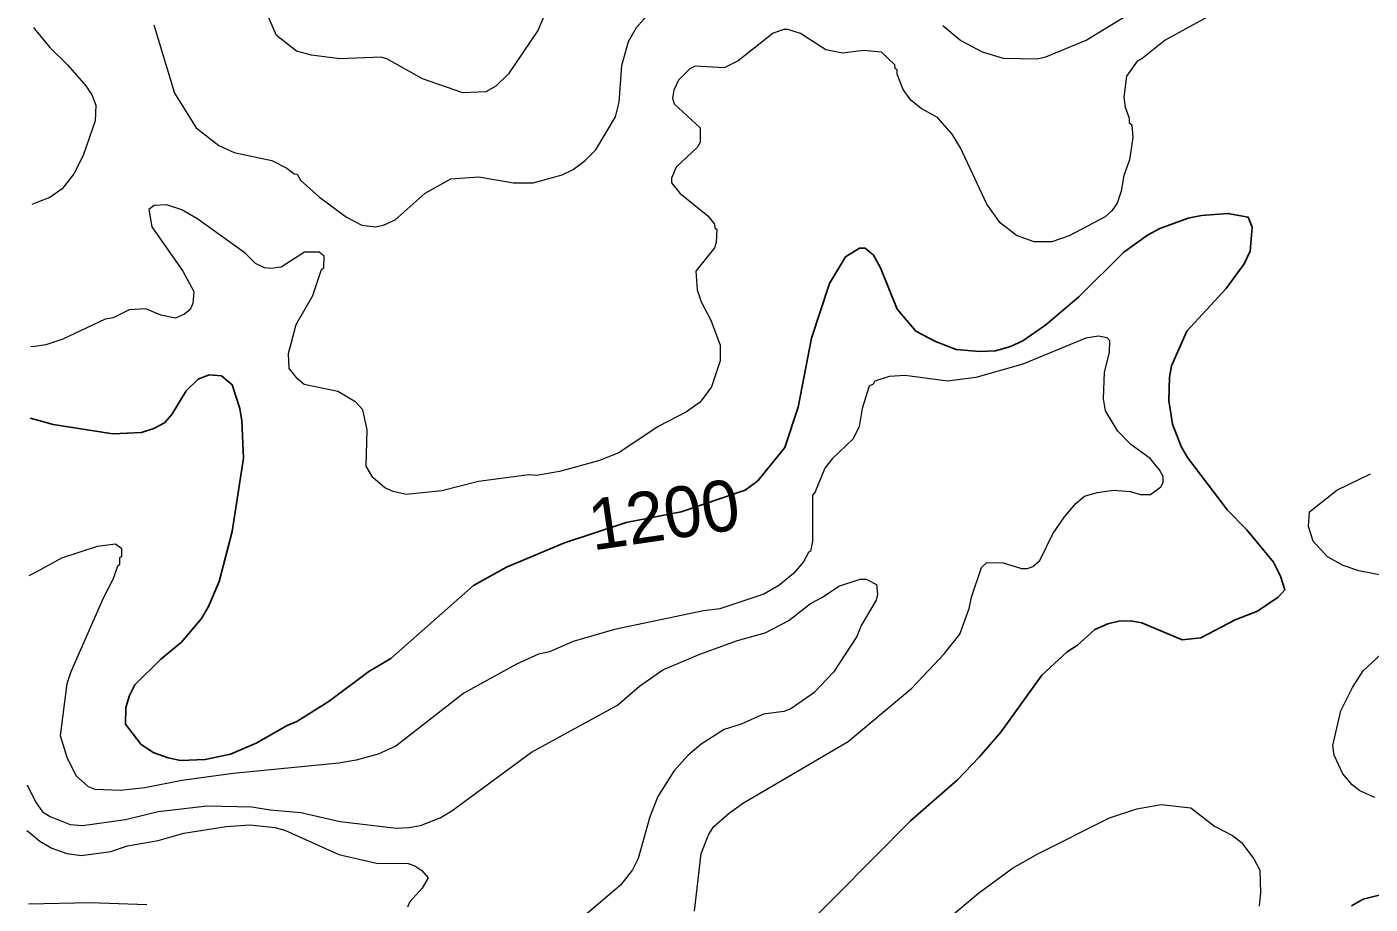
# Model space of a CAD drawing. Extents: x 598.3 to 623.2, y 6902.2 to 6930.1.
# Drawn here: x 598.456 to 600.565, y 6918.158 to 6919.535 of the extents above; entities that cross this region are included whole.
import ezdxf
from ezdxf.enums import TextEntityAlignment as Align

# ---------------------------------------------------------------- set-up
doc = ezdxf.new("R2010")
doc.units = 0
doc.header["$LTSCALE"] = 0.032
doc.layers.add('1', color=7, linetype='Continuous', lineweight=25)
doc.layers.add('2', color=7, linetype='Continuous', lineweight=13)
doc.layers.add('61', color=7, linetype='Continuous')

msp = doc.modelspace()

# ---------------------------------------------------------------- linework, layer by layer
at = {"layer": '1'}
for points in [[(598.4608, 6918.921), (598.4743, 6918.9172), (598.4969, 6918.9109), (598.5905, 6918.8966), (598.6354, 6918.8984), (598.6551, 6918.905), (598.6718, 6918.9138), (598.6831, 6918.9267), (598.7058, 6918.9639), (598.7243, 6918.9824), (598.7419, 6918.9889), (598.761, 6918.9874), (598.7779, 6918.9733), (598.7901, 6918.9361), (598.7933, 6918.9166), (598.7956, 6918.8583), (598.778, 6918.7428), (598.7577, 6918.6647), (598.7406, 6918.6255), (598.7295, 6918.6064), (598.6983, 6918.5694), (598.6659, 6918.5427), (598.6253, 6918.5022), (598.6165, 6918.4856), (598.6111, 6918.4665), (598.6104, 6918.4407), (598.6343, 6918.4089), (598.6537, 6918.3961), (598.6772, 6918.3876), (598.6966, 6918.3836), (598.7355, 6918.3851), (598.7753, 6918.3935), (598.8157, 6918.4105), (598.8642, 6918.4384), (598.8796, 6918.4449), (598.93, 6918.4765), (598.9925, 6918.5231), (599.0272, 6918.5437), (599.157, 6918.6583), (599.2085, 6918.687), (599.2999, 6918.7251), (599.3966, 6918.7573), (599.4828, 6918.7739), (599.5835, 6918.8078), (599.6032, 6918.8224), (599.6455, 6918.8747), (599.6667, 6918.9383), (599.6878, 6919.0467), (599.716, 6919.1322), (599.7412, 6919.1743), (599.7631, 6919.1877), (599.7721, 6919.1879), (599.7849, 6919.1767), (599.7961, 6919.1568), (599.822, 6919.0921), (599.8515, 6919.0577), (599.8821, 6919.0411), (599.9147, 6919.0286), (599.9516, 6919.0256), (599.9766, 6919.0268), (599.9999, 6919.0334), (600.0194, 6919.0423), (600.0555, 6919.0676), (600.1073, 6919.1115), (600.1782, 6919.1816), (600.215, 6919.2085), (600.2347, 6919.2187), (600.2789, 6919.2351), (600.3, 6919.2392), (600.3415, 6919.2423), (600.3734, 6919.2363), (600.3797, 6919.2208), (600.3762, 6919.1829), (600.3668, 6919.1633), (600.3387, 6919.1246), (600.2771, 6919.0578), (600.2528, 6919.003), (600.2496, 6918.9852), (600.2488, 6918.9486), (600.2544, 6918.9118), (600.268, 6918.8767), (600.2782, 6918.8593), (600.3406, 6918.7764), (600.3706, 6918.7464), (600.4132, 6918.6948), (600.4242, 6918.6728), (600.4309, 6918.6517), (600.4203, 6918.64), (600.3877, 6918.6181), (600.3531, 6918.6044), (600.299, 6918.576), (600.2695, 6918.573), (600.2061, 6918.5995), (600.1883, 6918.6028), (600.1702, 6918.602), (600.1531, 6918.5982), (600.1327, 6918.589), (600.1052, 6918.5647), (600.0892, 6918.5543), (600.0491, 6918.5173)], [(600.0491, 6918.5173), (599.985, 6918.428), (599.9511, 6918.3887), (599.9166, 6918.3533), (599.843, 6918.2889), (599.6667, 6918.1107)], [(600.5355, 6918.1555), (600.5539, 6918.1657), (600.6248, 6918.1835), (600.6989, 6918.1916), (600.7784, 6918.1949), (600.9198, 6918.1924), (601.0467, 6918.199), (601.1732, 6918.2143), (601.2843, 6918.2192), (601.3216, 6918.2249), (601.3957, 6918.2305), (601.4647, 6918.2411), (601.5223, 6918.2536), (601.5595, 6918.2654), (601.6172, 6918.2792), (601.6374, 6918.2815), (601.7231, 6918.28), (601.7778, 6918.2717), (601.8141, 6918.2626), (601.8704, 6918.2401), (601.9411, 6918.2015), (601.9586, 6918.189), (602.0423, 6918.11)]]:
    msp.add_lwpolyline(points, dxfattribs=at)
at = {"layer": '2'}
for points in [[(599.2848, 6919.5926), (599.258, 6919.5295), (599.212, 6919.4617), (599.1917, 6919.4422), (599.1764, 6919.4333), (599.1403, 6919.4318), (599.0769, 6919.4539), (599.021, 6919.4851), (599.0116, 6919.4875), (598.9472, 6919.4852), (598.9025, 6919.4908), (598.8787, 6919.4972), (598.8474, 6919.5219), (598.8198, 6919.5862)], [(598.6549, 6919.5384), (598.6874, 6919.4312), (598.7213, 6919.3766), (598.7568, 6919.3492), (598.7809, 6919.3379), (598.8401, 6919.3253), (598.8635, 6919.3137), (598.8751, 6919.3048), (598.8797, 6919.3038), (598.885, 6919.2948), (598.9149, 6919.2678), (598.9576, 6919.2363), (598.9817, 6919.2241), (599.003, 6919.2215), (599.0157, 6919.2239), (599.0339, 6919.2323), (599.0809, 6919.2741), (599.1212, 6919.2965), (599.1654, 6919.2998), (599.2198, 6919.2902), (599.2507, 6919.2903), (599.2959, 6919.3029), (599.3132, 6919.3116), (599.332, 6919.3253), (599.3487, 6919.3422), (599.3799, 6919.394), (599.3857, 6919.417), (599.39, 6919.4749), (599.4003, 6919.5121), (599.4128, 6919.5343), (599.4404, 6919.5656)], [(599.8939, 6919.5372), (599.9219, 6919.5139), (599.9554, 6919.4963), (599.9886, 6919.4861), (600.042, 6919.4851), (600.0553, 6919.4883), (600.1188, 6919.5146), (600.1781, 6919.5506)], [(600.3076, 6919.5498), (600.2428, 6919.5142), (600.2065, 6919.485), (600.1992, 6919.4817), (600.1824, 6919.4577), (600.1783, 6919.4251), (600.1799, 6919.4092), (600.1862, 6919.3918), (600.1864, 6919.3852), (600.1904, 6919.3816), (600.192, 6919.3616), (600.1871, 6919.3263), (600.1782, 6919.302), (600.1741, 6919.2775), (600.1677, 6919.2584), (600.1593, 6919.2463), (600.1489, 6919.2373), (600.0923, 6919.2074), (600.0652, 6919.1979), (600.0372, 6919.1979), (600.0097, 6919.2078), (599.984, 6919.2278), (599.9628, 6919.2572), (599.9215, 6919.3454)], [(598.4658, 6919.5343), (598.4695, 6919.5298), (598.4915, 6919.5028), (598.5193, 6919.4759), (598.5483, 6919.4427), (598.5575, 6919.4288), (598.564, 6919.4125), (598.5625, 6919.388), (598.5439, 6919.3333), (598.5292, 6919.3045), (598.5111, 6919.2809), (598.4917, 6919.2676), (598.4711, 6919.2594), (598.4635, 6919.2564)], [(599.9215, 6919.3454), (599.9084, 6919.3668), (599.8852, 6919.3929), (599.86, 6919.4072), (599.8435, 6919.42), (599.8316, 6919.4371), (599.8221, 6919.461), (599.822, 6919.4679), (599.819, 6919.4698), (599.8186, 6919.4757), (599.7977, 6919.4957), (599.769, 6919.4982), (599.7362, 6919.4941), (599.7099, 6919.4992), (599.6702, 6919.5247), (599.6506, 6919.5312), (599.644, 6919.5313), (599.6276, 6919.5255), (599.5722, 6919.4819), (599.5505, 6919.4708), (599.5048, 6919.4738), (599.4964, 6919.4693), (599.4788, 6919.4518), (599.4712, 6919.4358), (599.4692, 6919.4235), (599.4717, 6919.4146), (599.5127, 6919.3767), (599.5128, 6919.3541), (599.5084, 6919.3463), (599.4753, 6919.3149), (599.4677, 6919.298), (599.4676, 6919.2905), (599.4808, 6919.2741), (599.5246, 6919.2388), (599.5354, 6919.2253), (599.536, 6919.2197), (599.5387, 6919.217), (599.5381, 6919.1968), (599.5351, 6919.1882), (599.5058, 6919.1519), (599.5081, 6919.1223), (599.5143, 6919.1034), (599.5294, 6919.0748), (599.5443, 6919.0357), (599.5444, 6919.0108), (599.5306, 6918.9704), (599.513, 6918.9462), (599.4911, 6918.9311), (599.447, 6918.9078), (599.3848, 6918.8667), (599.3529, 6918.8538), (599.2918, 6918.8374), (599.256, 6918.8312), (599.2438, 6918.8318), (599.1648, 6918.8214), (599.1072, 6918.8067), (599.051, 6918.8012), (599.0308, 6918.8057), (599.0176, 6918.8116), (598.999, 6918.8277), (598.9884, 6918.8458), (598.9899, 6918.9024), (598.9831, 6918.9342), (598.9719, 6918.9462), (598.9436, 6918.9628), (598.891, 6918.9739), (598.8809, 6918.9823), (598.8676, 6918.9988), (598.8662, 6919.0225), (598.8785, 6919.0681), (598.9045, 6919.1137), (598.9183, 6919.1546), (598.9219, 6919.1576), (598.9225, 6919.1752), (598.9145, 6919.1815), (598.8916, 6919.1816), (598.8547, 6919.1582), (598.8387, 6919.1558), (598.8286, 6919.1572), (598.8143, 6919.1639), (598.7981, 6919.18), (598.7242, 6919.2336), (598.6991, 6919.2478), (598.675, 6919.2561), (598.6553, 6919.255), (598.6469, 6919.2487), (598.6516, 6919.2216), (598.7003, 6919.1515), (598.7176, 6919.1198), (598.7162, 6919.101), (598.712, 6919.0916), (598.7032, 6919.0843), (598.689, 6919.078), (598.6661, 6919.0829), (598.6425, 6919.0925), (598.6162, 6919.091), (598.5912, 6919.0787), (598.5785, 6919.0765), (598.5121, 6919.0448), (598.4851, 6919.036)], [(600.188, 6918.806), (600.204, 6918.8012), (600.2201, 6918.8012), (600.2362, 6918.8131), (600.2397, 6918.8201), (600.2397, 6918.8293), (600.2343, 6918.8398), (600.2192, 6918.8574), (600.189, 6918.8796), (600.1686, 6918.9008), (600.1493, 6918.9326), (600.1459, 6918.9512), (600.1476, 6918.9933), (600.1556, 6919.0239), (600.1561, 6919.0426), (600.1519, 6919.0473), (600.1384, 6919.0496), (600.1184, 6919.0464), (600.0194, 6919.0058), (599.9457, 6918.985), (599.9012, 6918.9793), (599.8345, 6918.9881), (599.8094, 6918.9866), (599.7869, 6918.9788), (599.7846, 6918.9744), (599.7784, 6918.971), (599.767, 6918.9364), (599.7623, 6918.9078), (599.7529, 6918.8887), (599.7202, 6918.857), (599.7084, 6918.8426), (599.6933, 6918.8051), (599.6894, 6918.8001), (599.6893, 6918.7276), (599.6861, 6918.7124), (599.6829, 6918.7103), (599.6751, 6918.6954), (599.6593, 6918.6773), (599.6364, 6918.6582), (599.6129, 6918.6448), (599.5434, 6918.6218), (599.518, 6918.6183), (599.3783, 6918.5891), (599.3132, 6918.5705), (599.2763, 6918.5542), (599.259, 6918.5504), (599.2245, 6918.5347), (599.1419, 6918.4894), (599.0351, 6918.406), (599.0071, 6918.3936), (598.9728, 6918.384), (598.9453, 6918.3793), (598.7793, 6918.3632), (598.6988, 6918.352), (598.6408, 6918.3406), (598.602, 6918.3366), (598.5628, 6918.3382), (598.5523, 6918.3419), (598.5327, 6918.3593), (598.5187, 6918.3881), (598.5084, 6918.4224), (598.5189, 6918.5044), (598.5251, 6918.5233), (598.5761, 6918.6399), (598.5915, 6918.669), (598.5984, 6918.6893), (598.6013, 6918.6915), (598.6014, 6918.7022), (598.6046, 6918.7044), (598.6046, 6918.7159), (598.5946, 6918.7234), (598.5661, 6918.7195), (598.5101, 6918.7011), (598.4679, 6918.6782), (598.4588, 6918.6732)], [(598.4851, 6919.036), (598.4679, 6919.0336), (598.4617, 6919.0327)], [(600.6384, 6918.6634), (600.5472, 6918.6814), (600.5223, 6918.6898), (600.498, 6918.703), (600.4753, 6918.7278), (600.4679, 6918.7511), (600.4697, 6918.7741), (600.5123, 6918.8079), (600.5653, 6918.8337)], [(599.504, 6918.1469), (599.5142, 6918.2377), (599.5262, 6918.2678), (599.5341, 6918.2799), (599.5586, 6918.3014), (599.5809, 6918.3171), (599.745, 6918.4133), (599.8451, 6918.4971), (599.8964, 6918.5516), (599.9207, 6918.5817), (599.9354, 6918.6223), (599.9386, 6918.6401), (599.9544, 6918.6866), (599.9628, 6918.6941), (599.9886, 6918.6936), (600.0175, 6918.6847), (600.0266, 6918.6848), (600.0349, 6918.6883), (600.0462, 6918.6976), (600.0668, 6918.7394), (600.0851, 6918.7663), (600.103, 6918.7874), (600.1165, 6918.7986), (600.136, 6918.8044), (600.1616, 6918.8077), (600.188, 6918.806)], [(598.4561, 6918.3452), (598.4688, 6918.3188), (598.4803, 6918.3031), (598.492, 6918.2958), (598.5237, 6918.2832), (598.5429, 6918.2815), (598.6102, 6918.291), (598.6619, 6918.3034), (598.7388, 6918.3122), (598.8089, 6918.3106), (598.8375, 6918.3058), (598.8858, 6918.3018), (598.9477, 6918.2876), (599.0357, 6918.2775), (599.0554, 6918.2781), (599.0735, 6918.2816), (599.1044, 6918.2934), (599.123, 6918.3046), (599.2479, 6918.3967), (599.3828, 6918.4705), (599.4175, 6918.5002), (599.4544, 6918.5258), (599.512, 6918.5507), (599.5714, 6918.5721), (599.6147, 6918.5841), (599.6519, 6918.6035), (599.6859, 6918.6302), (599.705, 6918.6397), (599.7303, 6918.6574), (599.7638, 6918.6684), (599.7735, 6918.6684), (599.7895, 6918.6596), (599.7913, 6918.6449), (599.7889, 6918.6352), (599.7656, 6918.5955), (599.7587, 6918.5781), (599.7219, 6918.5221), (599.6911, 6918.4897), (599.6551, 6918.4644), (599.644, 6918.4605), (599.6124, 6918.4563), (599.5771, 6918.4407), (599.5504, 6918.432), (599.5144, 6918.4094), (599.4932, 6918.3914), (599.4714, 6918.3666), (599.4462, 6918.3271), (599.4335, 6918.2952), (599.4153, 6918.2299), (599.4063, 6918.2116), (599.3876, 6918.1878), (599.3283, 6918.1374)], [(600.5724, 6918.3256), (600.5487, 6918.3361), (600.5368, 6918.3454), (600.522, 6918.3624), (600.5082, 6918.3918), (600.5062, 6918.4072), (600.519, 6918.4617), (600.5371, 6918.4982), (600.5538, 6918.5243), (600.5969, 6918.5642)], [(599.9043, 6918.1369), (599.9497, 6918.175), (600.0034, 6918.2143), (600.0428, 6918.2372), (600.1557, 6918.2936), (600.1983, 6918.3076), (600.2365, 6918.3146), (600.283, 6918.3091), (600.3202, 6918.2802), (600.3485, 6918.266), (600.3629, 6918.2546), (600.3821, 6918.2292), (600.3918, 6918.2111), (600.3928, 6918.1758), (600.3904, 6918.155)], [(598.4555, 6918.2738), (598.4598, 6918.2702), (598.4761, 6918.2566), (598.4948, 6918.2457), (598.5183, 6918.2374), (598.5408, 6918.2346), (598.5875, 6918.2408), (598.6137, 6918.2494), (598.6616, 6918.2581), (598.7019, 6918.2693), (598.7684, 6918.2799), (598.8057, 6918.2823), (598.8453, 6918.2783), (598.8618, 6918.2735), (598.9455, 6918.2359), (599.0046, 6918.2225), (599.0545, 6918.2216), (599.0646, 6918.2182), (599.0759, 6918.2107), (599.0854, 6918.1995), (599.0761, 6918.1832), (599.0568, 6918.1615), (599.0531, 6918.153)], [(598.6438, 6918.1568), (598.555, 6918.1601), (598.4582, 6918.1577)]]:
    msp.add_lwpolyline(points, dxfattribs=at)

# ---------------------------------------------------------------- texts
at = {"layer": '61'}
msp.add_text('1200', height=0.08, rotation=8.326, dxfattribs=at).set_placement((599.4616, 6918.7303), align=Align.CENTER)

doc.saveas('drawing.dxf')
